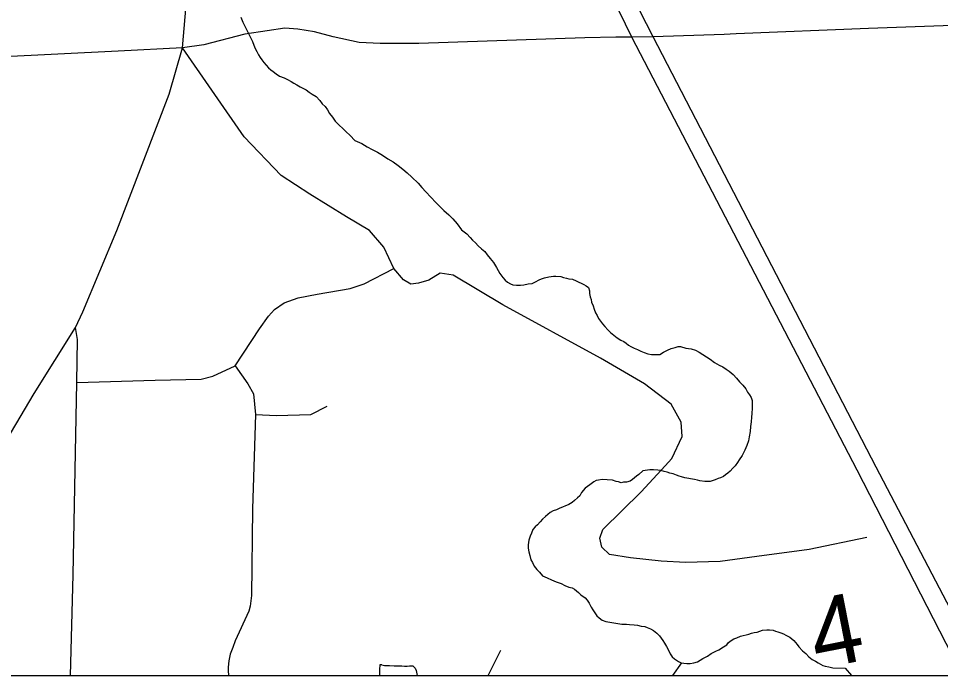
# Model space of a CAD drawing. Extents: x -59 to 82, y -3 to 49.
# Drawn here: x -54.242 to -53.486, y 42.491 to 43.03 of the extents above; entities that cross this region are included whole.
import ezdxf

# ---------------------------------------------------------------- set-up
doc = ezdxf.new("R2010")
doc.units = 0
for name, color, linetype in [('GM_X_Corporation', 7, 'Continuous'), ('GM_X_County_Road', 7, 'Continuous'), ('GM_X_Minor_Lake', 7, 'Continuous'), ('GM_X_Minor_River', 7, 'Continuous'), ('GM_X_State_Route', 7, 'Continuous'), ('GM_X_Township_Road', 7, 'Continuous'), ('GM_X_Township_Road_Text', 7, 'Continuous'), ('SH_Data', 7, 'Continuous')]:
    doc.layers.add(name, color=color, linetype=linetype)

msp = doc.modelspace()

# ---------------------------------------------------------------- linework, layer by layer
at = {"layer": 'GM_X_Corporation'}
for q in [(-48.09799, 42.49125), (-49.94786, 42.49125)]:
    msp.add_line((-54.89799, 42.49125), q, dxfattribs=at)
at = {"layer": 'GM_X_County_Road'}
for p, q in [((-54.10762, 43.006), (-54.09965, 43.10272)), ((-53.343, 43.02911), (-53.54498, 43.0219)), ((-54.05662, 43.01731), (-54.09025, 43.00848)), ((-54.03842, 43.02006), (-54.05662, 43.01731)), ((-54.02382, 43.02227), (-54.03842, 43.02006)), ((-54.01306, 43.02144), (-54.02382, 43.02227)), ((-53.99956, 43.01924), (-54.01306, 43.02144)), ((-53.98412, 43.0151), (-53.99956, 43.01924)), ((-53.66338, 43.01715), (-53.72165, 43.01522)), ((-53.65367, 43.01747), (-53.66338, 43.01715)), ((-53.54498, 43.0219), (-53.65367, 43.01747)), ((-53.96291, 43.01056), (-53.98412, 43.0151)), ((-53.94562, 43.00961), (-53.96291, 43.01056)), ((-53.91391, 43.00961), (-53.94562, 43.00961)), ((-53.7776, 43.01432), (-53.91391, 43.00961)), ((-53.7523, 43.01472), (-53.7776, 43.01432)), ((-53.73914, 43.01494), (-53.7523, 43.01472)), ((-53.72165, 43.01522), (-53.73914, 43.01494)), ((-54.16055, 43.00324), (-54.26466, 42.99819)), ((-54.10762, 43.006), (-54.16055, 43.00324)), ((-54.11871, 42.96819), (-54.10762, 43.006)), ((-54.09025, 43.00848), (-54.10762, 43.006)), ((-54.16149, 42.85638), (-54.11871, 42.96819)), ((-54.1894, 42.78956), (-54.16149, 42.85638)), ((-54.19552, 42.77682), (-54.1894, 42.78956)), ((-54.2293, 42.72246), (-54.19552, 42.77682)), ((-54.1938, 42.76678), (-54.19552, 42.77682)), ((-54.19454, 42.73152), (-54.1938, 42.76678)), ((-54.19741, 42.57379), (-54.19454, 42.73152)), ((-54.30566, 42.59506), (-54.2293, 42.72246)), ((-54.19963, 42.49125), (-54.19741, 42.57379))]:
    msp.add_line(p, q, dxfattribs=at)
at = {"layer": 'GM_X_Minor_Lake'}
for p, q in [((-53.94587, 42.50002), (-53.94615, 42.49621)), ((-53.94615, 42.49621), (-53.94608, 42.49316)), ((-53.94549, 42.50003), (-53.94587, 42.50002)), ((-53.94435, 42.50006), (-53.94549, 42.50003)), ((-53.94435, 42.50006), (-53.94204, 42.49936)), ((-53.94204, 42.49936), (-53.93976, 42.49942)), ((-53.93976, 42.49942), (-53.93786, 42.49947)), ((-53.93786, 42.49947), (-53.93404, 42.49918)), ((-53.93404, 42.49918), (-53.93214, 42.49923)), ((-53.93214, 42.49923), (-53.92795, 42.49934)), ((-53.92795, 42.49934), (-53.92565, 42.49902)), ((-53.92565, 42.49902), (-53.92337, 42.49907)), ((-53.92337, 42.49907), (-53.92147, 42.49912)), ((-53.92147, 42.49912), (-53.9188, 42.49919)), ((-53.9188, 42.49919), (-53.91685, 42.49733)), ((-53.91685, 42.49733), (-53.91604, 42.49545)), ((-53.91604, 42.49545), (-53.91559, 42.49279)), ((-53.94608, 42.49316), (-53.94603, 42.49126)), ((-53.94603, 42.49126), (-53.94602, 42.49125)), ((-53.91559, 42.49279), (-53.91524, 42.49125))]:
    msp.add_line(p, q, dxfattribs=at)
at = {"layer": 'GM_X_Minor_River'}
for p, q in [((-54.06002, 43.03128), (-54.05839, 43.02713)), ((-54.05839, 43.02713), (-54.05639, 43.02337)), ((-54.05639, 43.02337), (-54.05037, 43.01132)), ((-54.05037, 43.01132), (-54.04833, 43.00604)), ((-54.04833, 43.00604), (-54.04673, 43.00303)), ((-54.04673, 43.00303), (-54.04552, 43.0004)), ((-54.04552, 43.0004), (-54.04394, 42.99815)), ((-54.04394, 42.99815), (-54.04275, 42.99628)), ((-54.04275, 42.99628), (-54.04116, 42.99403)), ((-54.04116, 42.99403), (-54.0392, 42.99179)), ((-54.0392, 42.99179), (-54.03724, 42.98956)), ((-54.03724, 42.98956), (-54.0353, 42.98808)), ((-54.0353, 42.98808), (-54.03336, 42.98661)), ((-54.03336, 42.98661), (-54.03102, 42.98476)), ((-54.03102, 42.98476), (-54.02831, 42.98292)), ((-54.02831, 42.98292), (-54.02446, 42.9815)), ((-54.02446, 42.9815), (-54.02176, 42.98004)), ((-54.02176, 42.98004), (-54.01868, 42.97859)), ((-54.01868, 42.97859), (-54.01635, 42.97713)), ((-54.01635, 42.97713), (-54.01403, 42.97567)), ((-54.01403, 42.97567), (-54.01133, 42.97421)), ((-54.01133, 42.97421), (-54.00862, 42.97276)), ((-54.00862, 42.97276), (-54.00631, 42.97167)), ((-54.00631, 42.97167), (-54.00398, 42.96982)), ((-54.00398, 42.96982), (-54.00126, 42.96799)), ((-54.00126, 42.96799), (-53.99817, 42.96616)), ((-53.99817, 42.96616), (-53.99503, 42.96281)), ((-53.99503, 42.96281), (-53.99306, 42.96019)), ((-53.99306, 42.96019), (-53.99072, 42.95797)), ((-53.99072, 42.95797), (-53.98875, 42.95535)), ((-53.98875, 42.95535), (-53.98715, 42.95234)), ((-53.98715, 42.95234), (-53.98479, 42.94935)), ((-53.98479, 42.94935), (-53.98241, 42.94598)), ((-53.98241, 42.94598), (-53.97928, 42.94263)), ((-53.97928, 42.94263), (-53.97617, 42.94005)), ((-53.97617, 42.94005), (-53.97381, 42.93744)), ((-53.97381, 42.93744), (-53.9703, 42.9341)), ((-53.9703, 42.9341), (-53.96639, 42.93001)), ((-53.96639, 42.93001), (-53.96061, 42.92749)), ((-53.96061, 42.92749), (-53.95635, 42.92493)), ((-53.95635, 42.92493), (-53.95211, 42.92275)), ((-53.95211, 42.92275), (-53.94786, 42.92057)), ((-53.94786, 42.92057), (-53.9436, 42.91801)), ((-53.9436, 42.91801), (-53.93934, 42.91507)), ((-53.93934, 42.91507), (-53.93508, 42.91251)), ((-53.93508, 42.91251), (-53.93082, 42.90957)), ((-53.93082, 42.90957), (-53.92693, 42.90662)), ((-53.92693, 42.90662), (-53.92343, 42.90366)), ((-53.92343, 42.90366), (-53.91952, 42.89995)), ((-53.91952, 42.89995), (-53.91445, 42.89513)), ((-53.91445, 42.89513), (-53.91131, 42.8914)), ((-53.91131, 42.8914), (-53.90817, 42.88805)), ((-53.90817, 42.88805), (-53.89994, 42.87911)), ((-53.89994, 42.87911), (-53.89682, 42.87614)), ((-53.89682, 42.87614), (-53.89331, 42.8728)), ((-53.89331, 42.8728), (-53.8894, 42.86909)), ((-53.8894, 42.86909), (-53.88589, 42.86575)), ((-53.88589, 42.86575), (-53.88235, 42.86165)), ((-53.88235, 42.86165), (-53.8788, 42.85679)), ((-53.8788, 42.85679), (-53.87453, 42.85347)), ((-53.87453, 42.85347), (-53.87178, 42.85049)), ((-53.87178, 42.85049), (-53.86982, 42.84825)), ((-53.86982, 42.84825), (-53.86748, 42.84603)), ((-53.86748, 42.84603), (-53.86514, 42.8438)), ((-53.86514, 42.8438), (-53.8624, 42.8412)), ((-53.8624, 42.8412), (-53.85968, 42.83899)), ((-53.85968, 42.83899), (-53.85771, 42.83637)), ((-53.85771, 42.83637), (-53.85535, 42.83338)), ((-53.85535, 42.83338), (-53.85259, 42.83002)), ((-53.85259, 42.83002), (-53.8502, 42.82589)), ((-53.8502, 42.82589), (-53.84741, 42.82101)), ((-53.84741, 42.82101), (-53.84504, 42.81764)), ((-53.84504, 42.81764), (-53.84308, 42.8154)), ((-53.84308, 42.8154), (-53.84113, 42.81393)), ((-53.84113, 42.81393), (-53.83881, 42.81246)), ((-53.83881, 42.81246), (-53.83689, 42.81175)), ((-53.82774, 42.8116), (-53.82433, 42.81245)), ((-53.82433, 42.81245), (-53.82092, 42.81292)), ((-53.82092, 42.81292), (-53.81828, 42.81413)), ((-53.81828, 42.81413), (-53.81528, 42.81573)), ((-53.81528, 42.81573), (-53.81339, 42.81654)), ((-53.81339, 42.81654), (-53.81075, 42.81737)), ((-53.81075, 42.81737), (-53.80734, 42.81822)), ((-53.80734, 42.81822), (-53.80354, 42.81869)), ((-53.80354, 42.81869), (-53.80164, 42.81874)), ((-53.80164, 42.81874), (-53.79744, 42.81847)), ((-53.79744, 42.81847), (-53.79514, 42.81777)), ((-53.79514, 42.81777), (-53.79283, 42.81706)), ((-53.79283, 42.81706), (-53.79092, 42.81673)), ((-53.79092, 42.81673), (-53.78787, 42.81643)), ((-53.78787, 42.81643), (-53.78478, 42.81498)), ((-53.78478, 42.81498), (-53.77861, 42.81209)), ((-53.83689, 42.81175), (-53.83383, 42.81145)), ((-53.83383, 42.81145), (-53.83041, 42.81153)), ((-53.83041, 42.81153), (-53.82774, 42.8116)), ((-53.77861, 42.81209), (-53.77668, 42.81099)), ((-53.77668, 42.81099), (-53.77474, 42.80952)), ((-53.77474, 42.80952), (-53.77391, 42.80688)), ((-53.77391, 42.80688), (-53.77385, 42.80459)), ((-53.77385, 42.80459), (-53.7734, 42.80194)), ((-53.7734, 42.80194), (-53.77258, 42.79967)), ((-53.77258, 42.79967), (-53.77214, 42.7974)), ((-53.77214, 42.7974), (-53.77092, 42.79438)), ((-53.77092, 42.79438), (-53.77009, 42.79173)), ((-53.77009, 42.79173), (-53.76887, 42.78871)), ((-53.76887, 42.78871), (-53.76767, 42.78646)), ((-53.76767, 42.78646), (-53.76647, 42.7842)), ((-53.76647, 42.7842), (-53.76489, 42.78196)), ((-53.76489, 42.78196), (-53.76331, 42.77971)), ((-53.76331, 42.77971), (-53.76135, 42.77748)), ((-53.76135, 42.77748), (-53.75899, 42.77487)), ((-53.75899, 42.77487), (-53.75665, 42.77264)), ((-53.75665, 42.77264), (-53.75393, 42.77043)), ((-53.75393, 42.77043), (-53.75121, 42.76821)), ((-53.75121, 42.76821), (-53.74811, 42.76638)), ((-53.74811, 42.76638), (-53.7458, 42.7653)), ((-53.7458, 42.7653), (-53.74385, 42.76382)), ((-53.74385, 42.76382), (-53.74191, 42.76235)), ((-53.74191, 42.76235), (-53.73998, 42.76126)), ((-53.73998, 42.76126), (-53.73728, 42.7598)), ((-53.73728, 42.7598), (-53.73458, 42.75873)), ((-53.70679, 42.75943), (-53.70376, 42.76027)), ((-53.70376, 42.76027), (-53.70112, 42.7611)), ((-53.70112, 42.7611), (-53.69922, 42.76115)), ((-53.69922, 42.76115), (-53.69499, 42.75973)), ((-53.69499, 42.75973), (-53.6904, 42.75909)), ((-53.73458, 42.75873), (-53.73188, 42.75727)), ((-53.73188, 42.75727), (-53.72918, 42.7562)), ((-53.72918, 42.7562), (-53.72611, 42.75513)), ((-53.72611, 42.75513), (-53.72304, 42.75445)), ((-53.72304, 42.75445), (-53.71848, 42.75456)), ((-53.71848, 42.75456), (-53.71619, 42.75462)), ((-53.71619, 42.75462), (-53.71319, 42.7566)), ((-53.71319, 42.7566), (-53.70981, 42.75821)), ((-53.70981, 42.75821), (-53.70679, 42.75943)), ((-53.6904, 42.75909), (-53.68695, 42.75803)), ((-53.68695, 42.75803), (-53.68386, 42.75659)), ((-53.68386, 42.75659), (-53.67495, 42.75072)), ((-53.67495, 42.75072), (-53.67145, 42.74814)), ((-53.67145, 42.74814), (-53.66759, 42.74595)), ((-53.66759, 42.74595), (-53.66451, 42.74451)), ((-53.66451, 42.74451), (-53.66179, 42.74267)), ((-53.66179, 42.74267), (-53.65946, 42.74083)), ((-53.65946, 42.74083), (-53.65597, 42.73825)), ((-53.65597, 42.73825), (-53.65322, 42.73527)), ((-53.65322, 42.73527), (-53.65086, 42.73228)), ((-53.65086, 42.73228), (-53.64812, 42.7293)), ((-53.64812, 42.7293), (-53.64576, 42.72631)), ((-53.64576, 42.72631), (-53.64416, 42.72369)), ((-53.64416, 42.72369), (-53.64258, 42.72144)), ((-53.64258, 42.72144), (-53.64138, 42.71919)), ((-53.64138, 42.71919), (-53.64056, 42.71692)), ((-53.64056, 42.71692), (-53.64048, 42.71388)), ((-53.6404, 42.71045), (-53.64067, 42.70625)), ((-53.64048, 42.71388), (-53.6404, 42.71045)), ((-53.64126, 42.69938), (-53.64192, 42.69556)), ((-53.64097, 42.7032), (-53.64126, 42.69938)), ((-53.64067, 42.70625), (-53.64097, 42.7032)), ((-53.64192, 42.69556), (-53.64219, 42.69136)), ((-53.64285, 42.68715), (-53.64352, 42.6837)), ((-53.64219, 42.69136), (-53.64285, 42.68715)), ((-53.64495, 42.67986), (-53.64637, 42.67601)), ((-53.64352, 42.6837), (-53.64495, 42.67986)), ((-53.64855, 42.67177), (-53.65113, 42.66827)), ((-53.64637, 42.67601), (-53.64855, 42.67177)), ((-53.65628, 42.66128), (-53.65851, 42.65894)), ((-53.65443, 42.66324), (-53.65628, 42.66128)), ((-53.65259, 42.66595), (-53.65443, 42.66324)), ((-53.65113, 42.66827), (-53.65259, 42.66595)), ((-53.73535, 42.6547), (-53.73871, 42.65195)), ((-53.73349, 42.65627), (-53.73535, 42.6547)), ((-53.73013, 42.65902), (-53.73349, 42.65627)), ((-53.72823, 42.65945), (-53.73013, 42.65902)), ((-53.72444, 42.65993), (-53.72823, 42.65945)), ((-53.72139, 42.66001), (-53.72444, 42.65993)), ((-53.71796, 42.65971), (-53.72139, 42.66001)), ((-53.71528, 42.6594), (-53.71796, 42.65971)), ((-53.7126, 42.65871), (-53.71528, 42.6594)), ((-53.71029, 42.658), (-53.7126, 42.65871)), ((-53.70799, 42.6573), (-53.71029, 42.658)), ((-53.70531, 42.65661), (-53.70799, 42.6573)), ((-53.70261, 42.65553), (-53.70531, 42.65661)), ((-53.70031, 42.65483), (-53.70261, 42.65553)), ((-53.69838, 42.65412), (-53.70031, 42.65483)), ((-53.6957, 42.65342), (-53.69838, 42.65412)), ((-53.66411, 42.65461), (-53.66637, 42.65341)), ((-53.66224, 42.6558), (-53.66411, 42.65461)), ((-53.66037, 42.65737), (-53.66224, 42.6558)), ((-53.65851, 42.65894), (-53.66037, 42.65737)), ((-53.77365, 42.64763), (-53.77739, 42.64487)), ((-53.77028, 42.65), (-53.77365, 42.64763)), ((-53.7684, 42.65119), (-53.77028, 42.65)), ((-53.76651, 42.65162), (-53.7684, 42.65119)), ((-53.76347, 42.65208), (-53.76651, 42.65162)), ((-53.75928, 42.65181), (-53.76347, 42.65208)), ((-53.75508, 42.65153), (-53.75928, 42.65181)), ((-53.75201, 42.65047), (-53.75508, 42.65153)), ((-53.75009, 42.65014), (-53.75201, 42.65047)), ((-53.74779, 42.64943), (-53.75009, 42.65014)), ((-53.74589, 42.64986), (-53.74779, 42.64943)), ((-53.74361, 42.64992), (-53.74589, 42.64986)), ((-53.74058, 42.65076), (-53.74361, 42.64992)), ((-53.73871, 42.65195), (-53.74058, 42.65076)), ((-53.68767, 42.6521), (-53.6957, 42.65342)), ((-53.68536, 42.6514), (-53.68767, 42.6521)), ((-53.68345, 42.65107), (-53.68536, 42.6514)), ((-53.67924, 42.65042), (-53.68345, 42.65107)), ((-53.67505, 42.65052), (-53.67924, 42.65042)), ((-53.6709, 42.65177), (-53.67505, 42.65052)), ((-53.66826, 42.65298), (-53.6709, 42.65177)), ((-53.66637, 42.65341), (-53.66826, 42.65298)), ((-53.7818, 42.63866), (-53.78366, 42.63709)), ((-53.78034, 42.64137), (-53.7818, 42.63866)), ((-53.77739, 42.64487), (-53.78034, 42.64137)), ((-53.79076, 42.63158), (-53.79868, 42.62833)), ((-53.78813, 42.63317), (-53.79076, 42.63158)), ((-53.78627, 42.63474), (-53.78813, 42.63317)), ((-53.78366, 42.63709), (-53.78627, 42.63474)), ((-53.80621, 42.62509), (-53.80993, 42.62157)), ((-53.80358, 42.6263), (-53.80621, 42.62509)), ((-53.80093, 42.62713), (-53.80358, 42.6263)), ((-53.79868, 42.62833), (-53.80093, 42.62713)), ((-53.81439, 42.61726), (-53.81662, 42.61492)), ((-53.81255, 42.61959), (-53.81439, 42.61726)), ((-53.80993, 42.62157), (-53.81255, 42.61959)), ((-53.82033, 42.61102), (-53.82139, 42.60794)), ((-53.81848, 42.61335), (-53.82033, 42.61102)), ((-53.81662, 42.61492), (-53.81848, 42.61335)), ((-53.82353, 42.60218), (-53.82386, 42.60026)), ((-53.82248, 42.60563), (-53.82353, 42.60218)), ((-53.82139, 42.60794), (-53.82248, 42.60563)), ((-53.82386, 42.60026), (-53.8242, 42.59835)), ((-53.8242, 42.59835), (-53.82413, 42.59568)), ((-53.82413, 42.59568), (-53.82367, 42.59265)), ((-53.82367, 42.59265), (-53.82283, 42.58962)), ((-53.82283, 42.58962), (-53.82198, 42.58622)), ((-53.82198, 42.58622), (-53.82078, 42.58396)), ((-53.82078, 42.58396), (-53.81918, 42.58095)), ((-53.81918, 42.58095), (-53.81721, 42.57834)), ((-53.81721, 42.57834), (-53.81486, 42.57611)), ((-53.81486, 42.57611), (-53.8125, 42.57312)), ((-53.8125, 42.57312), (-53.80865, 42.57132)), ((-53.80865, 42.57132), (-53.80518, 42.56988)), ((-53.80518, 42.56988), (-53.80133, 42.56807)), ((-53.80133, 42.56807), (-53.7971, 42.56666)), ((-53.7971, 42.56666), (-53.79402, 42.56521)), ((-53.79402, 42.56521), (-53.79093, 42.56377)), ((-53.79093, 42.56377), (-53.78825, 42.56307)), ((-53.78825, 42.56307), (-53.78631, 42.56198)), ((-53.78631, 42.56198), (-53.78282, 42.5594)), ((-53.78282, 42.5594), (-53.78087, 42.55755)), ((-53.78087, 42.55755), (-53.77737, 42.55497)), ((-53.77737, 42.55497), (-53.7758, 42.55311)), ((-53.7758, 42.55311), (-53.77421, 42.55048)), ((-53.77421, 42.55048), (-53.77261, 42.54747)), ((-53.77261, 42.54747), (-53.77103, 42.54523)), ((-53.77103, 42.54523), (-53.76944, 42.5426)), ((-53.76944, 42.5426), (-53.76786, 42.54035)), ((-53.76786, 42.54035), (-53.7659, 42.5385)), ((-53.7659, 42.5385), (-53.76357, 42.53666)), ((-53.76357, 42.53666), (-53.7605, 42.53559)), ((-53.7605, 42.53559), (-53.74748, 42.53326)), ((-53.74748, 42.53326), (-53.74368, 42.53335)), ((-53.74368, 42.53335), (-53.741, 42.53304)), ((-53.741, 42.53304), (-53.73719, 42.53275)), ((-53.73719, 42.53275), (-53.73451, 42.53244)), ((-53.73451, 42.53244), (-53.73145, 42.53176)), ((-53.73145, 42.53176), (-53.72839, 42.53145)), ((-53.72839, 42.53145), (-53.72647, 42.53074)), ((-53.72647, 42.53074), (-53.72377, 42.52967)), ((-53.72377, 42.52967), (-53.72145, 42.5282)), ((-53.72145, 42.5282), (-53.71873, 42.52599)), ((-53.71873, 42.52599), (-53.71638, 42.52376)), ((-53.65009, 42.52354), (-53.64328, 42.52524)), ((-53.64328, 42.52524), (-53.64101, 42.52606)), ((-53.64101, 42.52606), (-53.63874, 42.5265)), ((-53.63874, 42.5265), (-53.63647, 42.52694)), ((-53.63647, 42.52694), (-53.63194, 42.52858)), ((-53.63194, 42.52858), (-53.62851, 42.52866)), ((-53.62851, 42.52866), (-53.62623, 42.52872)), ((-53.62623, 42.52872), (-53.62317, 42.52842)), ((-53.62317, 42.52842), (-53.62125, 42.5277)), ((-53.62125, 42.5277), (-53.61933, 42.52699)), ((-53.61933, 42.52699), (-53.61702, 42.52629)), ((-53.61702, 42.52629), (-53.61472, 42.52558)), ((-53.61472, 42.52558), (-53.61279, 42.52449)), ((-53.71638, 42.52376), (-53.71362, 42.52002)), ((-53.71362, 42.52002), (-53.71242, 42.51777)), ((-53.71242, 42.51777), (-53.71083, 42.51514)), ((-53.66134, 42.5164), (-53.65987, 42.51834)), ((-53.65987, 42.51834), (-53.65762, 42.51992)), ((-53.65762, 42.51992), (-53.65537, 42.5215)), ((-53.65537, 42.5215), (-53.65311, 42.52232)), ((-53.65311, 42.52232), (-53.65009, 42.52354)), ((-53.61279, 42.52449), (-53.60969, 42.52267)), ((-53.60969, 42.52267), (-53.6062, 42.52009)), ((-53.6062, 42.52009), (-53.60344, 42.51673)), ((-53.71083, 42.51514), (-53.70923, 42.51213)), ((-53.70923, 42.51213), (-53.70763, 42.50913)), ((-53.67411, 42.50922), (-53.67035, 42.51122)), ((-53.67035, 42.51122), (-53.66771, 42.51243)), ((-53.66771, 42.51243), (-53.66397, 42.51481)), ((-53.66397, 42.51481), (-53.66134, 42.5164)), ((-53.60344, 42.51673), (-53.60225, 42.51485)), ((-53.60225, 42.51485), (-53.59912, 42.51151)), ((-53.59912, 42.51151), (-53.5964, 42.50929)), ((-53.70763, 42.50913), (-53.70604, 42.5065)), ((-53.70604, 42.5065), (-53.7041, 42.50503)), ((-53.7041, 42.50503), (-53.70099, 42.50282)), ((-53.70099, 42.50282), (-53.69868, 42.50174)), ((-53.68839, 42.50162), (-53.68536, 42.50246)), ((-53.68536, 42.50246), (-53.68086, 42.50524)), ((-53.68086, 42.50524), (-53.67711, 42.50724)), ((-53.67711, 42.50724), (-53.67411, 42.50922)), ((-53.5964, 42.50929), (-53.59404, 42.50668)), ((-53.59404, 42.50668), (-53.59132, 42.50447)), ((-53.59132, 42.50447), (-53.58862, 42.50301)), ((-53.58862, 42.50301), (-53.58629, 42.50155)), ((-53.69855, 42.50172), (-53.7057, 42.49125)), ((-53.69868, 42.50174), (-53.69639, 42.50142)), ((-53.69639, 42.50142), (-53.69409, 42.50109)), ((-53.69409, 42.50109), (-53.69143, 42.50116)), ((-53.69143, 42.50116), (-53.68839, 42.50162)), ((-53.58629, 42.50155), (-53.58243, 42.49936)), ((-53.58243, 42.49936), (-53.58052, 42.49903)), ((-53.58052, 42.49903), (-53.57745, 42.49834)), ((-53.57745, 42.49834), (-53.57439, 42.49766)), ((-53.57439, 42.49766), (-53.56426, 42.49719)), ((-53.56426, 42.49719), (-53.55904, 42.49125))]:
    msp.add_line(p, q, dxfattribs=at)
at = {"layer": 'GM_X_State_Route'}
for p, q in [((-53.72165, 43.01522), (-53.74587, 43.06265)), ((-53.73914, 43.01494), (-53.76142, 43.06034)), ((-53.55431, 42.65972), (-53.73914, 43.01494)), ((-53.53876, 42.66203), (-53.72165, 43.01522)), ((-53.46167, 42.51469), (-53.53876, 42.66203)), ((-53.47618, 42.50736), (-53.55431, 42.65972))]:
    msp.add_line(p, q, dxfattribs=at)
at = {"layer": 'GM_X_Township_Road'}
for p, q in [((-54.05705, 42.93321), (-54.10762, 43.006)), ((-54.02679, 42.90149), (-54.05705, 42.93321)), ((-54.00326, 42.88612), (-54.02679, 42.90149)), ((-53.9731, 42.86745), (-54.00326, 42.88612)), ((-53.95425, 42.85628), (-53.9731, 42.86745)), ((-53.94274, 42.84266), (-53.95425, 42.85628)), ((-53.93436, 42.82521), (-53.94274, 42.84266)), ((-53.95879, 42.81264), (-53.93436, 42.82521)), ((-53.92634, 42.81579), (-53.93436, 42.82521)), ((-53.89632, 42.82137), (-53.90575, 42.81543)), ((-53.88585, 42.81963), (-53.89632, 42.82137)), ((-53.97031, 42.8088), (-53.95879, 42.81264)), ((-53.9204, 42.8123), (-53.92634, 42.81579)), ((-53.91413, 42.81299), (-53.9204, 42.8123)), ((-53.90575, 42.81543), (-53.91413, 42.81299)), ((-53.84503, 42.79519), (-53.88585, 42.81963)), ((-53.99718, 42.80392), (-53.97031, 42.8088)), ((-54.0244, 42.79694), (-54.01288, 42.80112)), ((-54.01288, 42.80112), (-53.99718, 42.80392)), ((-54.03731, 42.78611), (-54.03242, 42.79135)), ((-54.03242, 42.79135), (-54.0244, 42.79694)), ((-53.76494, 42.75156), (-53.84503, 42.79519)), ((-54.0446, 42.7756), (-54.03731, 42.78611)), ((-54.06467, 42.74523), (-54.0446, 42.7756)), ((-54.08278, 42.73691), (-54.06467, 42.74523)), ((-54.06467, 42.74523), (-54.05406, 42.73061)), ((-53.72865, 42.73061), (-53.76494, 42.75156)), ((-54.09258, 42.73446), (-54.08278, 42.73691)), ((-54.19454, 42.73152), (-54.13028, 42.73348)), ((-54.13028, 42.73348), (-54.09258, 42.73446)), ((-54.05406, 42.73061), (-54.04952, 42.72224)), ((-53.70701, 42.71385), (-53.72865, 42.73061)), ((-54.04952, 42.72224), (-54.04883, 42.71386)), ((-54.04883, 42.71386), (-54.04778, 42.70548)), ((-54.00241, 42.70548), (-53.98915, 42.71211)), ((-53.69863, 42.6992), (-53.70701, 42.71385)), ((-54.04778, 42.70548), (-54.05022, 42.62799)), ((-54.04778, 42.70548), (-54.03068, 42.70443)), ((-54.03068, 42.70443), (-54.00241, 42.70548)), ((-53.69794, 42.68733), (-53.69863, 42.6992)), ((-53.70632, 42.66918), (-53.69794, 42.68733)), ((-53.71175, 42.66329), (-53.70632, 42.66918)), ((-53.73144, 42.64195), (-53.71175, 42.66329)), ((-53.76305, 42.61092), (-53.73144, 42.64195)), ((-54.05022, 42.62799), (-54.05121, 42.55679)), ((-53.76542, 42.6038), (-53.76305, 42.61092)), ((-53.76372, 42.59666), (-53.76542, 42.6038)), ((-53.54647, 42.60447), (-53.59365, 42.59462)), ((-53.75762, 42.59055), (-53.76372, 42.59666)), ((-53.59365, 42.59462), (-53.63677, 42.58885)), ((-53.7403, 42.58783), (-53.75762, 42.59055)), ((-53.71518, 42.58512), (-53.7403, 42.58783)), ((-53.63677, 42.58885), (-53.66663, 42.58478)), ((-53.69516, 42.5841), (-53.71518, 42.58512)), ((-53.66663, 42.58478), (-53.69516, 42.5841)), ((-54.05121, 42.55679), (-54.05226, 42.54827)), ((-54.05226, 42.54827), (-54.05328, 42.54419)), ((-54.05328, 42.54419), (-54.06443, 42.51978)), ((-54.06443, 42.51978), (-54.06655, 42.51424)), ((-54.06655, 42.51424), (-54.06856, 42.50879)), ((-53.85706, 42.49125), (-53.84675, 42.5121)), ((-54.06988, 42.5034), (-54.0704, 42.49816)), ((-54.06856, 42.50879), (-54.06988, 42.5034)), ((-54.0704, 42.49816), (-54.07036, 42.49537)), ((-54.07036, 42.49537), (-54.06989, 42.49125))]:
    msp.add_line(p, q, dxfattribs=at)
at = {"layer": 'SH_Data'}
msp.add_line((-54.89799, 42.49125), (-48.09799, 42.49125), dxfattribs=at)

# ---------------------------------------------------------------- texts
at = {"layer": 'GM_X_Township_Road_Text'}
msp.add_text('4', height=0.05682, rotation=11.2202, dxfattribs=at).set_placement((-53.58724, 42.49622))

doc.saveas('drawing.dxf')
